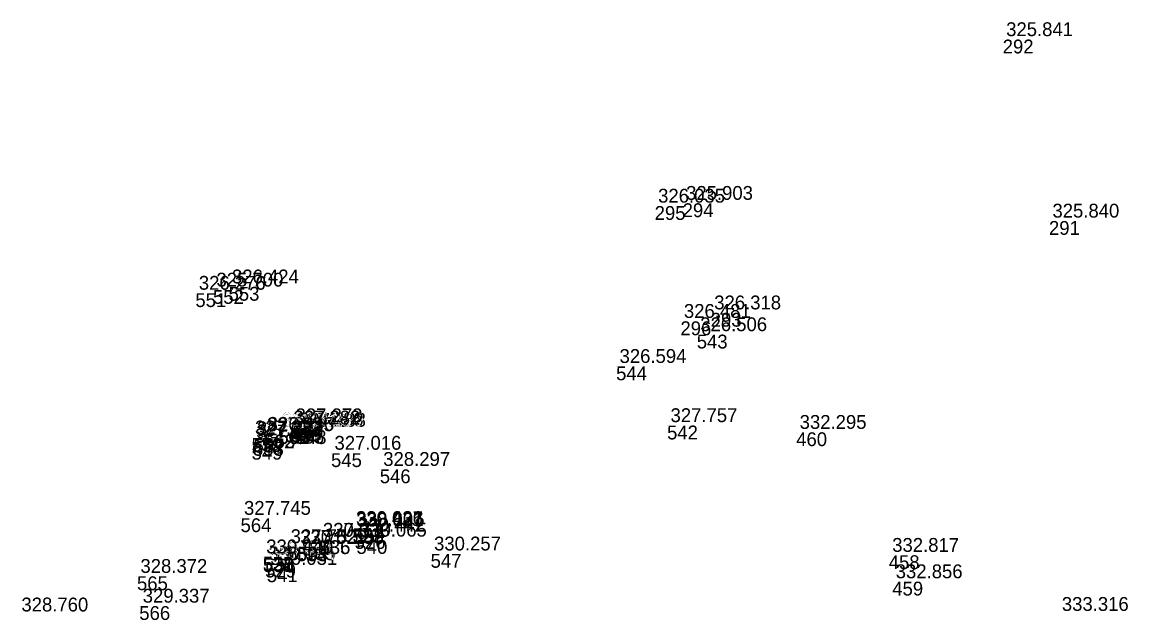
# Model space of a CAD drawing. Extents: x -829398 to -819400, y -1074439 to -1067977.
# Drawn here: x -829199 to -829103, y -1070548 to -1070496.7 of the extents above; entities that cross this region are included whole.
import ezdxf

# ---------------------------------------------------------------- set-up
doc = ezdxf.new("R2010")
doc.units = 0
doc.layers.add('Vrstva 60', color=7, linetype='Continuous')
doc.layers.add('Vrstva 61', color=7, linetype='Continuous')

msp = doc.modelspace()

# ---------------------------------------------------------------- linework, layer by layer
at = {"layer": 'Vrstva 60'}
for p, q in [((-829113.897, -1070498.214), (-829113.897, -1070498.214)), ((-829144.096, -1070512.66), (-829144.096, -1070512.66)), ((-829141.667, -1070512.418), (-829141.667, -1070512.418)), ((-829109.881, -1070513.957), (-829109.881, -1070513.957)), ((-829181.068, -1070519.67), (-829181.068, -1070519.67)), ((-829183.948, -1070520.219), (-829183.948, -1070520.219)), ((-829182.419, -1070519.943), (-829182.419, -1070519.943)), ((-829141.859, -1070522.662), (-829141.859, -1070522.662)), ((-829139.229, -1070521.923), (-829139.229, -1070521.923)), ((-829140.443, -1070523.814), (-829140.443, -1070523.814)), ((-829147.442, -1070526.571), (-829147.442, -1070526.571)), ((-829176.749, -1070532.092), (-829176.749, -1070532.092)), ((-829176.746, -1070532.111), (-829176.746, -1070532.111)), ((-829175.736, -1070531.911), (-829175.736, -1070531.911)), ((-829175.555, -1070531.718), (-829175.555, -1070531.718)), ((-829175.446, -1070532.073), (-829175.446, -1070532.073)), ((-829175.247, -1070532.105), (-829175.247, -1070532.105)), ((-829143.02, -1070531.707), (-829143.02, -1070531.707)), ((-829131.815, -1070532.291), (-829131.815, -1070532.291)), ((-829179.077, -1070532.776), (-829179.077, -1070532.776)), ((-829178.952, -1070533.122), (-829178.952, -1070533.122)), ((-829178.903, -1070532.843), (-829178.903, -1070532.843)), ((-829178.029, -1070532.487), (-829178.029, -1070532.487)), ((-829177.97, -1070532.462), (-829177.97, -1070532.462)), ((-829179.07, -1070533.461), (-829179.07, -1070533.461)), ((-829172.177, -1070534.102), (-829172.177, -1070534.102)), ((-829167.946, -1070535.505), (-829167.946, -1070535.505)), ((-829180.028, -1070539.751), (-829180.028, -1070539.751)), ((-829170.31, -1070540.635), (-829170.31, -1070540.635)), ((-829170.306, -1070540.632), (-829170.306, -1070540.632)), ((-829170.267, -1070540.772), (-829170.267, -1070540.772)), ((-829170.257, -1070540.723), (-829170.257, -1070540.723)), ((-829173.178, -1070541.654), (-829173.178, -1070541.654)), ((-829173.176, -1070541.651), (-829173.176, -1070541.651)), ((-829170.129, -1070541.207), (-829170.129, -1070541.207)), ((-829169.97, -1070541.639), (-829169.97, -1070541.639)), ((-829175.983, -1070542.207), (-829175.983, -1070542.207)), ((-829175.151, -1070542.274), (-829175.151, -1070542.274)), ((-829175.15, -1070542.275), (-829175.15, -1070542.275)), ((-829163.536, -1070542.842), (-829163.536, -1070542.842)), ((-829178.103, -1070543.096), (-829178.103, -1070543.096)), ((-829178.099, -1070543.092), (-829178.099, -1070543.092)), ((-829178.07, -1070543.213), (-829178.07, -1070543.213)), ((-829178.062, -1070543.222), (-829178.062, -1070543.222)), ((-829177.897, -1070543.684), (-829177.897, -1070543.684)), ((-829123.785, -1070542.962), (-829123.785, -1070542.962)), ((-829189.014, -1070544.786), (-829189.014, -1070544.786)), ((-829177.744, -1070544.093), (-829177.744, -1070544.093)), ((-829123.479, -1070545.252), (-829123.479, -1070545.252)), ((-829188.814, -1070547.37), (-829188.814, -1070547.37))]:
    msp.add_line(p, q, dxfattribs=at)

# ---------------------------------------------------------------- texts
for s, p in [('292', (-829113.897, -1070499.414)), ('295', (-829144.096, -1070513.86)), ('294', (-829141.667, -1070513.618)), ('291', (-829109.881, -1070515.157)), ('553', (-829181.068, -1070520.87)), ('551', (-829183.948, -1070521.419)), ('552', (-829182.419, -1070521.143)), ('296', (-829141.859, -1070523.862)), ('293', (-829139.229, -1070523.123)), ('543', (-829140.443, -1070525.014)), ('544', (-829147.442, -1070527.771)), ('560', (-829176.749, -1070533.292)), ('561', (-829176.746, -1070533.311)), ('556', (-829175.736, -1070533.111)), ('554', (-829175.555, -1070532.918)), ('555', (-829175.446, -1070533.273)), ('548', (-829175.247, -1070533.305)), ('542', (-829143.02, -1070532.907)), ('460', (-829131.815, -1070533.491)), ('559', (-829179.077, -1070533.976)), ('558', (-829178.952, -1070534.322)), ('557', (-829178.903, -1070534.043)), ('562', (-829178.029, -1070533.687)), ('563', (-829177.97, -1070533.662)), ('549', (-829179.07, -1070534.661)), ('545', (-829172.177, -1070535.302)), ('546', (-829167.946, -1070536.705)), ('564', (-829180.028, -1070540.951)), ('527', (-829170.31, -1070541.835)), ('537', (-829170.306, -1070541.832)), ('538', (-829170.267, -1070541.972)), ('539', (-829170.257, -1070541.923)), ('535', (-829173.178, -1070542.854)), ('536', (-829173.176, -1070542.851)), ('526', (-829170.129, -1070542.407)), ('540', (-829169.97, -1070542.839)), ('550', (-829175.983, -1070543.407)), ('533', (-829175.151, -1070543.474)), ('534', (-829175.15, -1070543.475)), ('547', (-829163.536, -1070544.042)), ('528', (-829178.103, -1070544.296)), ('532', (-829178.099, -1070544.292)), ('530', (-829178.07, -1070544.413)), ('531', (-829178.062, -1070544.422)), ('529', (-829177.897, -1070544.884)), ('458', (-829123.785, -1070544.162)), ('565', (-829189.014, -1070545.986)), ('541', (-829177.744, -1070545.293)), ('459', (-829123.479, -1070546.452)), ('566', (-829188.814, -1070548.57))]:
    msp.add_text(s, height=1.2, dxfattribs=at).set_placement(p)
at = {"layer": 'Vrstva 61'}
for s, p in [('325.841', (-829113.597, -1070497.914)), ('326.035', (-829143.796, -1070512.36)), ('325.903', (-829141.367, -1070512.118)), ('325.840', (-829109.581, -1070513.657)), ('326.276', (-829183.648, -1070519.919)), ('325.700', (-829182.119, -1070519.643)), ('326.424', (-829180.768, -1070519.37)), ('326.318', (-829138.929, -1070521.623)), ('326.481', (-829141.559, -1070522.362)), ('326.506', (-829140.143, -1070523.514)), ('326.594', (-829147.142, -1070526.271)), ('327.282', (-829175.436, -1070531.611)), ('327.273', (-829175.255, -1070531.418)), ('327.757', (-829142.72, -1070531.407)), ('327.233', (-829178.777, -1070532.476)), ('327.277', (-829178.603, -1070532.543)), ('327.035', (-829177.729, -1070532.187)), ('326.390', (-829177.67, -1070532.162)), ('326.610', (-829176.449, -1070531.792)), ('327.043', (-829176.446, -1070531.811)), ('327.280', (-829175.146, -1070531.773)), ('327.138', (-829174.947, -1070531.805)), ('332.295', (-829131.515, -1070531.991)), ('327.337', (-829178.77, -1070533.161)), ('327.290', (-829178.652, -1070532.822)), ('327.016', (-829171.877, -1070533.802)), ('328.297', (-829167.646, -1070535.205)), ('327.745', (-829179.728, -1070539.451)), ('330.437', (-829170.01, -1070540.335)), ('330.026', (-829170.006, -1070540.332)), ('330.027', (-829169.967, -1070540.472)), ('328.801', (-829169.957, -1070540.423)), ('330.442', (-829169.829, -1070540.907)), ('327.752', (-829175.683, -1070541.907)), ('330.029', (-829174.851, -1070541.974)), ('327.529', (-829174.85, -1070541.975)), ('327.533', (-829172.878, -1070541.354)), ('330.033', (-829172.876, -1070541.351)), ('330.065', (-829169.67, -1070541.339)), ('330.440', (-829177.803, -1070542.796)), ('330.029', (-829177.799, -1070542.792)), ('328.824', (-829177.77, -1070542.913)), ('330.035', (-829177.762, -1070542.922)), ('330.257', (-829163.236, -1070542.542)), ('332.817', (-829123.485, -1070542.662)), ('330.435', (-829177.597, -1070543.384)), ('330.031', (-829177.444, -1070543.793)), ('328.372', (-829188.714, -1070544.486)), ('332.856', (-829123.179, -1070544.952)), ('328.760', (-829199.042, -1070547.834)), ('329.337', (-829188.514, -1070547.07)), ('333.316', (-829108.765, -1070547.784))]:
    msp.add_text(s, height=1.2, dxfattribs=at).set_placement(p)

doc.saveas('drawing.dxf')
